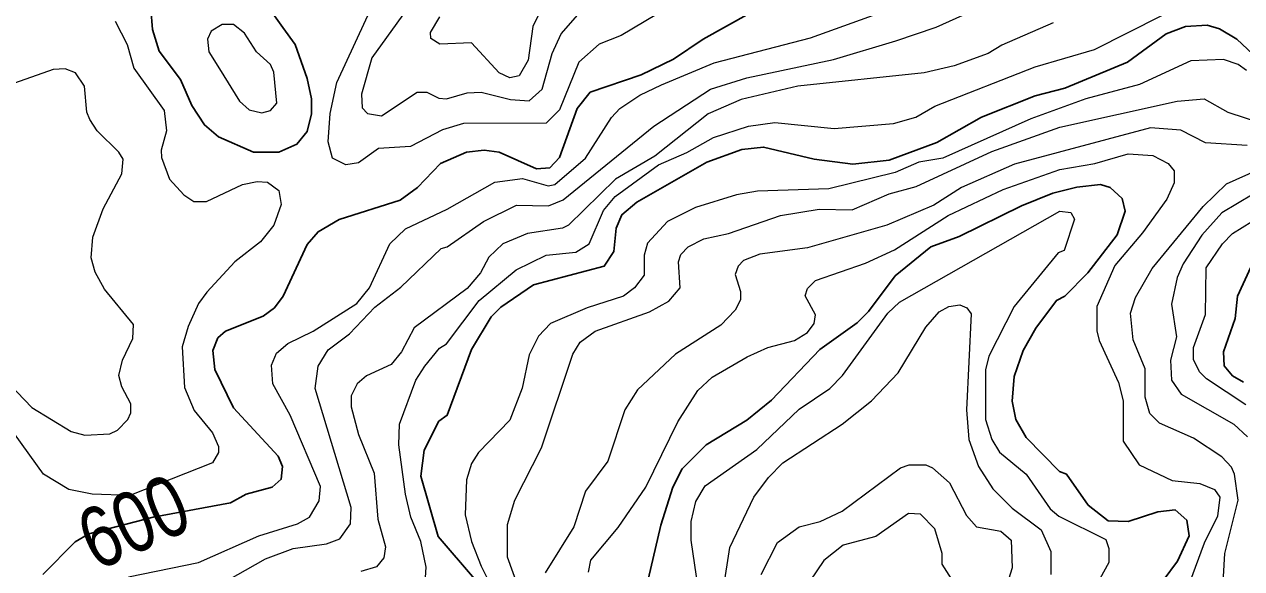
# Model space of a CAD drawing. Extents: x 577 to 602.9, y 7483.8 to 7511.6.
# Drawn here: x 589.071 to 590.675, y 7490.628 to 7491.345 of the extents above; entities that cross this region are included whole.
import ezdxf
from ezdxf.enums import TextEntityAlignment as Align

# ---------------------------------------------------------------- set-up
doc = ezdxf.new("R2010")
doc.units = 0
doc.header["$LTSCALE"] = 0.032
doc.layers.add('1', color=7, linetype='Continuous', lineweight=25)
doc.layers.add('2', color=7, linetype='Continuous', lineweight=13)
doc.layers.add('61', color=7, linetype='Continuous')

msp = doc.modelspace()

# ---------------------------------------------------------------- linework, layer by layer
at = {"layer": '1'}
msp.add_lwpolyline([(589.412, 7491.3413), (589.3923, 7491.3689), (589.3732, 7491.3825), (589.3446, 7491.3944), (589.2992, 7491.4063), (589.2738, 7491.4047), (589.2563, 7491.3968), (589.2428, 7491.3825), (589.238, 7491.3658), (589.2404, 7491.3387), (589.2491, 7491.3101), (589.277, 7491.2727), (589.2921, 7491.2385), (589.3088, 7491.2131), (589.3271, 7491.1972), (589.3732, 7491.1773), (589.4066, 7491.1773), (589.4304, 7491.1876), (589.444, 7491.2043), (589.4495, 7491.2274), (589.4495, 7491.2473), (589.444, 7491.2743), (589.4281, 7491.3188)], close=True, dxfattribs=at)
for points in [[(590.0578, 7491.3777), (589.9656, 7491.326), (589.9266, 7491.2998), (589.8837, 7491.2791), (589.8169, 7491.256), (589.7994, 7491.2345), (589.7763, 7491.1701), (589.7636, 7491.1566), (589.7461, 7491.155)], [(590.4029, 7491.2512), (590.4419, 7491.2616), (590.5246, 7491.2958), (590.5755, 7491.3332), (590.6009, 7491.3427), (590.6296, 7491.3443), (590.6455, 7491.3395), (590.6685, 7491.326), (590.7178, 7491.2799)], [(589.6642, 7490.6151), (589.6165, 7490.6708), (589.5935, 7490.7503), (589.5982, 7490.7845), (589.6173, 7490.8226), (589.6284, 7490.8306), (589.6603, 7490.9173), (589.6865, 7490.9602), (589.6992, 7490.9729), (589.7422, 7491.0024), (589.8352, 7491.027), (589.8479, 7491.0461), (589.8511, 7491.0771), (589.8583, 7491.0946), (589.8781, 7491.1113), (589.9704, 7491.1638), (590.0165, 7491.1805), (590.0451, 7491.1837), (590.1119, 7491.1678), (590.1628, 7491.1614), (590.2105, 7491.1664), (590.2733, 7491.19), (590.3322, 7491.2234), (590.4029, 7491.2512)], [(589.7461, 7491.155), (589.6968, 7491.1773), (589.677, 7491.1797), (589.6539, 7491.1773), (589.6197, 7491.1622), (589.5895, 7491.1304), (589.5664, 7491.1137), (589.4861, 7491.0882), (589.4583, 7491.0723), (589.444, 7491.0556), (589.4122, 7490.9872), (589.401, 7490.9721), (589.3859, 7490.961), (589.3366, 7490.9411), (589.3263, 7490.9324), (589.3199, 7490.9157), (589.3223, 7490.891), (589.347, 7490.8401), (589.4058, 7490.7765), (589.4114, 7490.763), (589.4098, 7490.7463), (589.3978, 7490.736), (589.3637, 7490.7264), (589.343, 7490.7153), (589.2411, 7490.6964), (589.1563, 7490.6744), (589.1385, 7490.6636), (589.0957, 7490.6207)], [(590.5715, 7490.6127), (590.5906, 7490.6382), (590.6057, 7490.6716), (590.6025, 7490.6922), (590.5874, 7490.7058), (590.5644, 7490.7034), (590.5254, 7490.6906), (590.4992, 7490.6914), (590.4729, 7490.7121), (590.4443, 7490.7527), (590.4348, 7490.7566), (590.391, 7490.8012), (590.3775, 7490.825), (590.3727, 7490.8489), (590.3751, 7490.8815), (590.387, 7490.9157), (590.4037, 7490.9451), (590.4308, 7490.9817), (590.4419, 7490.9872), (590.4721, 7491.0183), (590.5111, 7491.0684), (590.5214, 7491.0994), (590.5175, 7491.1161), (590.5015, 7491.1304), (590.4888, 7491.1344), (590.4578, 7491.1312), (590.426, 7491.1232), (590.3847, 7491.1065), (590.3028, 7491.066), (590.2654, 7491.0525), (590.2185, 7491.0143), (590.1835, 7490.9674), (590.1684, 7490.9523), (590.1191, 7490.9173), (590.0555, 7490.8505), (590.0229, 7490.8242), (589.9696, 7490.7916), (589.9378, 7490.7598), (589.9258, 7490.736), (589.9099, 7490.6859), (589.8932, 7490.6143)], [(590.6868, 7491.0254), (590.6693, 7490.9872), (590.6662, 7490.9578), (590.651, 7490.9141), (590.6518, 7490.8958), (590.663, 7490.8823), (590.6773, 7490.8743)]]:
    msp.add_lwpolyline(points, dxfattribs=at)
at = {"layer": '2'}
for points in [[(589.8288, 7491.3196), (589.8018, 7491.2958), (589.7763, 7491.233), (589.7589, 7491.2155), (589.6499, 7491.2147), (589.6221, 7491.2067), (589.5799, 7491.1845), (589.5378, 7491.1821), (589.5116, 7491.163), (589.4949, 7491.1606), (589.4774, 7491.1693), (589.4718, 7491.1908), (589.4742, 7491.2282), (589.4829, 7491.2687), (589.5704, 7491.458)], [(589.3263, 7490.6056), (589.3891, 7490.6413), (589.4257, 7490.6549), (589.4694, 7490.6612), (589.4869, 7490.6676), (589.5012, 7490.6875), (589.502, 7490.7089), (589.4543, 7490.8656), (589.4583, 7490.895), (589.4718, 7490.9165), (589.4996, 7490.9379), (589.533, 7490.9729), (589.5672, 7490.9992), (589.6205, 7491.0501), (589.6284, 7491.0525), (589.6762, 7491.0859), (589.7199, 7491.1073), (589.762, 7491.1065), (589.7811, 7491.1145), (589.9004, 7491.2115), (589.9751, 7491.26), (590.0229, 7491.2751), (590.1374, 7491.299), (590.2193, 7491.3236), (590.2725, 7491.3419), (590.3465, 7491.3753)], [(589.5815, 7491.3737), (589.529, 7491.3013), (589.5155, 7491.2536), (589.5163, 7491.2353), (589.5235, 7491.2282), (589.5418, 7491.225), (589.5887, 7491.256), (589.6014, 7491.256), (589.6173, 7491.2481), (589.6277, 7491.2473), (589.6547, 7491.2552), (589.673, 7491.256), (589.7119, 7491.2465), (589.7366, 7491.2449), (589.7533, 7491.26), (589.7668, 7491.3069), (589.7787, 7491.3332), (589.8066, 7491.365)], [(589.7517, 7491.3642), (589.7414, 7491.3427), (589.735, 7491.2982), (589.7231, 7491.2775), (589.7111, 7491.2751), (589.6968, 7491.2815), (589.6603, 7491.3212), (589.6189, 7491.3196), (589.607, 7491.3268), (589.6062, 7491.3347), (589.6189, 7491.3554)], [(589.9203, 7491.3681), (589.8575, 7491.3308), (589.8288, 7491.3196)], [(589.1911, 7491.3498), (589.207, 7491.3188), (589.2157, 7491.2878), (589.2555, 7491.2322), (589.2587, 7491.2051), (589.2515, 7491.1797), (589.2523, 7491.1701), (589.2627, 7491.1415), (589.2817, 7491.1208), (589.2945, 7491.1121), (589.3112, 7491.1121), (589.3589, 7491.1344), (589.378, 7491.1383), (589.3915, 7491.1375), (589.4066, 7491.1264), (589.4098, 7491.1081), (589.4002, 7491.0811), (589.3827, 7491.0588), (589.3485, 7491.0326), (589.312, 7490.9928), (589.3008, 7490.9777), (589.2873, 7490.9475), (589.2794, 7490.9205), (589.2825, 7490.8672), (589.2953, 7490.837)], [(589.2086, 7490.6175), (589.3008, 7490.6366), (589.3804, 7490.6716), (589.4312, 7490.6875), (589.4471, 7490.6962), (589.4599, 7490.7177), (589.4615, 7490.7368), (589.4217, 7490.8306), (589.3986, 7490.8719), (589.397, 7490.8966), (589.4034, 7490.9125), (589.4185, 7490.9252), (589.4519, 7490.9411), (589.5092, 7490.9777), (589.5259, 7490.9984), (589.5529, 7491.0564), (589.5736, 7491.0763), (589.6284, 7491.1018), (589.6913, 7491.1375), (589.7278, 7491.1423), (589.7612, 7491.1328), (589.77, 7491.1344), (589.8105, 7491.1693), (589.8447, 7491.2226), (589.8559, 7491.2345), (589.8821, 7491.252), (589.9107, 7491.2656), (589.9799, 7491.295), (590.1071, 7491.3276), (590.1946, 7491.3594)], [(590.4268, 7491.3475), (590.3592, 7491.318), (590.3409, 7491.3069), (590.2964, 7491.291), (590.2566, 7491.2815), (590.0904, 7491.264), (590.0157, 7491.2465), (589.972, 7491.2274), (589.902, 7491.1717), (589.8503, 7491.1415), (589.7883, 7491.0811), (589.7803, 7491.0771), (589.7342, 7491.0699), (589.7016, 7491.0564), (589.6833, 7491.0389), (589.6722, 7491.0183), (589.6547, 7490.9976), (589.5847, 7490.9459), (589.568, 7490.9141), (589.5545, 7490.8974), (589.5219, 7490.8823), (589.51, 7490.8719), (589.502, 7490.856), (589.502, 7490.8417), (589.5116, 7490.8052), (589.5322, 7490.7543), (589.537, 7490.6938), (589.5473, 7490.6573), (589.545, 7490.6429), (589.5354, 7490.631), (589.5147, 7490.6246)], [(589.5998, 7490.6167), (589.6006, 7490.6302), (589.5935, 7490.6644), (589.5807, 7490.6962), (589.5736, 7490.7264), (589.5648, 7490.7916), (589.5656, 7490.8187), (589.5871, 7490.8767), (589.599, 7490.895), (589.6181, 7490.9189), (589.6277, 7490.9244), (589.6706, 7490.9817), (589.7191, 7491.0222), (589.7589, 7491.0413), (589.7978, 7491.0453), (589.8153, 7491.0564), (589.8344, 7491.1002), (589.8495, 7491.1185), (589.9068, 7491.1606), (589.9441, 7491.1765), (589.9791, 7491.1964), (590.0252, 7491.2115), (590.0602, 7491.2163), (590.1382, 7491.2083), (590.2161, 7491.2147), (590.2455, 7491.2234), (590.2709, 7491.2377), (590.4029, 7491.2894), (590.4809, 7491.3125), (590.5699, 7491.357)], [(590.6813, 7491.2846), (590.6701, 7491.2926), (590.651, 7491.299), (590.6081, 7491.2974), (590.5405, 7491.2664), (590.4697, 7491.2473), (590.3974, 7491.221), (590.2813, 7491.1693), (590.2495, 7491.1638), (590.2185, 7491.1503), (590.131, 7491.1288), (590.0372, 7491.1256), (590.0093, 7491.1208), (589.9553, 7491.1041), (589.9187, 7491.0859), (589.8924, 7491.0572), (589.8877, 7491.0413), (589.8877, 7491.0151), (589.875, 7490.9984), (589.8606, 7490.9872), (589.8129, 7490.9721), (589.7644, 7490.9515), (589.7485, 7490.9348), (589.7366, 7490.9101), (589.727, 7490.8664), (589.7111, 7490.8242), (589.6698, 7490.7813), (589.6603, 7490.767), (589.6539, 7490.7455), (589.6523, 7490.6994), (589.6603, 7490.6644), (589.673, 7490.6318), (589.6809, 7490.6159)], [(589.0329, 7490.891), (589.0814, 7490.8409), (589.1331, 7490.8091), (589.1513, 7490.8044), (589.1839, 7490.8059), (589.1943, 7490.8107), (589.2078, 7490.825), (589.2118, 7490.8338), (589.2118, 7490.8457), (589.1998, 7490.868), (589.1959, 7490.8831), (589.2006, 7490.903), (589.2142, 7490.9316), (589.215, 7490.9499), (589.1768, 7490.9968), (589.1649, 7491.0191), (589.1593, 7491.0381), (589.1617, 7491.0652), (589.1752, 7491.1025), (589.1998, 7491.1487), (589.2014, 7491.1678), (589.1959, 7491.1773), (589.1672, 7491.2051), (589.1577, 7491.2202), (589.1537, 7491.2298), (589.1505, 7491.264), (589.1386, 7491.2815), (589.1251, 7491.287), (589.1092, 7491.2862), (589.0583, 7491.2679)], [(590.3457, 7491.1781), (590.4355, 7491.2099), (590.5898, 7491.2441), (590.6256, 7491.2473), (590.6566, 7491.2298), (590.7011, 7491.2155)], [(590.6821, 7491.186), (590.6272, 7491.1892), (590.5946, 7491.2059), (590.5548, 7491.2091), (590.3759, 7491.1614), (590.3059, 7491.1304), (590.2694, 7491.1073), (590.2073, 7491.0811), (590.1032, 7491.0509), (590.0403, 7491.0429), (590.0189, 7491.0342), (590.0117, 7491.027), (590.0077, 7491.0159), (590.0149, 7490.9936), (590.0149, 7490.9825), (590.0077, 7490.969), (589.9887, 7490.9491), (589.929, 7490.9109), (589.8789, 7490.864), (589.8622, 7490.8378), (589.84, 7490.7702), (589.8105, 7490.7304), (589.7954, 7490.6835), (589.7573, 7490.6231)], [(589.7414, 7490.5515), (589.708, 7490.6437), (589.708, 7490.6867), (589.7175, 7490.7185), (589.7525, 7490.7877), (589.7938, 7490.9109), (589.8034, 7490.9268), (589.8233, 7490.9411), (589.8948, 7490.9666), (589.9203, 7490.9809), (589.9354, 7490.9984), (589.933, 7491.0326), (589.9362, 7491.0421), (589.9457, 7491.0525), (589.9664, 7491.0628), (589.999, 7491.0699), (590.0674, 7491.0938), (590.1183, 7491.1018), (590.162, 7491.101), (590.2105, 7491.1224), (590.2463, 7491.132), (590.3457, 7491.1781)], [(589.8145, 7490.6239), (589.8177, 7490.6398), (589.8535, 7490.6827), (589.8901, 7490.736), (589.9322, 7490.8219), (589.9584, 7490.8632), (589.9775, 7490.8807), (590.0236, 7490.9077), (590.0507, 7490.9197), (590.0857, 7490.9292), (590.1032, 7490.9395), (590.1119, 7490.9515), (590.1135, 7490.9626), (590.1, 7490.988), (590.1032, 7490.9976), (590.1135, 7491.0079), (590.1795, 7491.031), (590.2177, 7491.0485), (590.2884, 7491.0938), (590.3608, 7491.128), (590.4355, 7491.1542), (590.4817, 7491.1622), (590.5254, 7491.1749), (590.558, 7491.1725), (590.5779, 7491.1622), (590.5858, 7491.1526), (590.5858, 7491.1367), (590.5763, 7491.1153), (590.5445, 7491.0707), (590.5079, 7491.0278), (590.4841, 7490.9737), (590.4841, 7490.9419), (590.4872, 7490.9292), (590.5127, 7490.8735), (590.519, 7490.8497), (590.519, 7490.7964), (590.5401, 7490.7654), (590.5835, 7490.7447), (590.62, 7490.7407), (590.6391, 7490.7328), (590.6463, 7490.7225), (590.6431, 7490.6978), (590.6256, 7490.662), (590.5986, 7490.5897)], [(590.554, 7490.833), (590.5477, 7490.8545), (590.5477, 7490.8918), (590.5318, 7490.93), (590.5286, 7490.965), (590.5349, 7490.9857), (590.5572, 7491.0238), (590.624, 7491.1057), (590.655, 7491.1352), (590.6972, 7491.1542)], [(590.69, 7491.1216), (590.6487, 7491.097), (590.6224, 7491.0676), (590.5978, 7491.0302), (590.5898, 7491.0119), (590.5827, 7490.9769), (590.589, 7490.934), (590.5811, 7490.903), (590.5827, 7490.8767), (590.5954, 7490.8584), (590.6646, 7490.8187), (590.6828, 7490.802)], [(589.9592, 7490.6032), (589.9497, 7490.666), (589.9497, 7490.6906), (589.9561, 7490.7169), (589.968, 7490.7376), (590.0364, 7490.7853), (590.092, 7490.8386), (590.1326, 7490.8656), (590.1493, 7490.8831), (590.2089, 7490.965), (590.224, 7490.9793), (590.4355, 7491.0994), (590.4499, 7491.0978), (590.4546, 7491.089), (590.4411, 7491.0477), (590.4332, 7491.0445), (590.3751, 7490.9737), (590.3417, 7490.9085), (590.3377, 7490.8902), (590.3377, 7490.825), (590.3457, 7490.7988), (590.356, 7490.7821), (590.391, 7490.7527), (590.4228, 7490.7073), (590.434, 7490.6978), (590.496, 7490.6668), (590.5, 7490.6549), (590.5, 7490.6366), (590.488, 7490.6151)], [(590.6805, 7490.8441), (590.6288, 7490.8783), (590.6192, 7490.8879), (590.6113, 7490.9038), (590.6113, 7490.9197), (590.6272, 7490.9634), (590.628, 7491.0246), (590.6495, 7491.0564), (590.663, 7491.0699), (590.6884, 7491.0859)], [(589.9847, 7490.5539), (590.0006, 7490.6565), (590.0324, 7490.7225), (590.0515, 7490.7487), (590.0706, 7490.7678), (590.1485, 7490.8187), (590.1875, 7490.8497), (590.2224, 7490.8863), (590.259, 7490.9467), (590.2765, 7490.9666), (590.2892, 7490.9737), (590.3036, 7490.9761), (590.3131, 7490.9721), (590.3187, 7490.9642), (590.3123, 7490.8378), (590.3155, 7490.7988), (590.3282, 7490.763), (590.3473, 7490.7336), (590.3727, 7490.7081), (590.4109, 7490.6795), (590.4236, 7490.6509), (590.4236, 7490.6207)], [(589.2953, 7490.837), (589.3191, 7490.8075), (589.3271, 7490.7893), (589.3271, 7490.7813), (589.3191, 7490.7678), (589.2102, 7490.7248), (589.1609, 7490.7264), (589.1299, 7490.7328), (589.0965, 7490.7527), (589.0583, 7490.8059)], [(590.6495, 7490.5952), (590.6526, 7490.6485), (590.6701, 7490.7185), (590.6654, 7490.7527), (590.6614, 7490.7622), (590.6487, 7490.7757), (590.6113, 7490.8004), (590.5668, 7490.8203), (590.554, 7490.833)], [(590.0419, 7490.6207), (590.0634, 7490.6628), (590.092, 7490.6835), (590.1199, 7490.6906), (590.1485, 7490.7042), (590.2256, 7490.7614), (590.2368, 7490.7654), (590.259, 7490.7654), (590.2678, 7490.7614), (590.29, 7490.7415), (590.3123, 7490.6986), (590.3258, 7490.6835), (590.3576, 7490.6779), (590.3711, 7490.666), (590.3727, 7490.6294), (590.3179, 7490.4545)], [(590.3059, 7490.5944), (590.2805, 7490.6342), (590.2805, 7490.6485), (590.2709, 7490.6811), (590.2519, 7490.7002), (590.236, 7490.701), (590.193, 7490.6708), (590.1501, 7490.6596), (590.1246, 7490.639), (590.1063, 7490.6119)]]:
    msp.add_lwpolyline(points, dxfattribs=at)
msp.add_lwpolyline([(589.3287, 7491.287), (589.3549, 7491.2441), (589.3676, 7491.233), (589.3843, 7491.229), (589.3955, 7491.2322), (589.4042, 7491.2417), (589.4002, 7491.2823), (589.3955, 7491.2926), (589.3772, 7491.3093), (589.3613, 7491.3339), (589.347, 7491.3451), (589.3318, 7491.3451), (589.3175, 7491.3363), (589.3128, 7491.326), (589.3144, 7491.3093)], close=True, dxfattribs=at)

# ---------------------------------------------------------------- texts
at = {"layer": '61', "width": 0.8}
msp.add_text('600', height=0.08, rotation=23.975, dxfattribs=at).set_placement((589.2315, 7490.6539), align=Align.CENTER)

doc.saveas('drawing.dxf')
